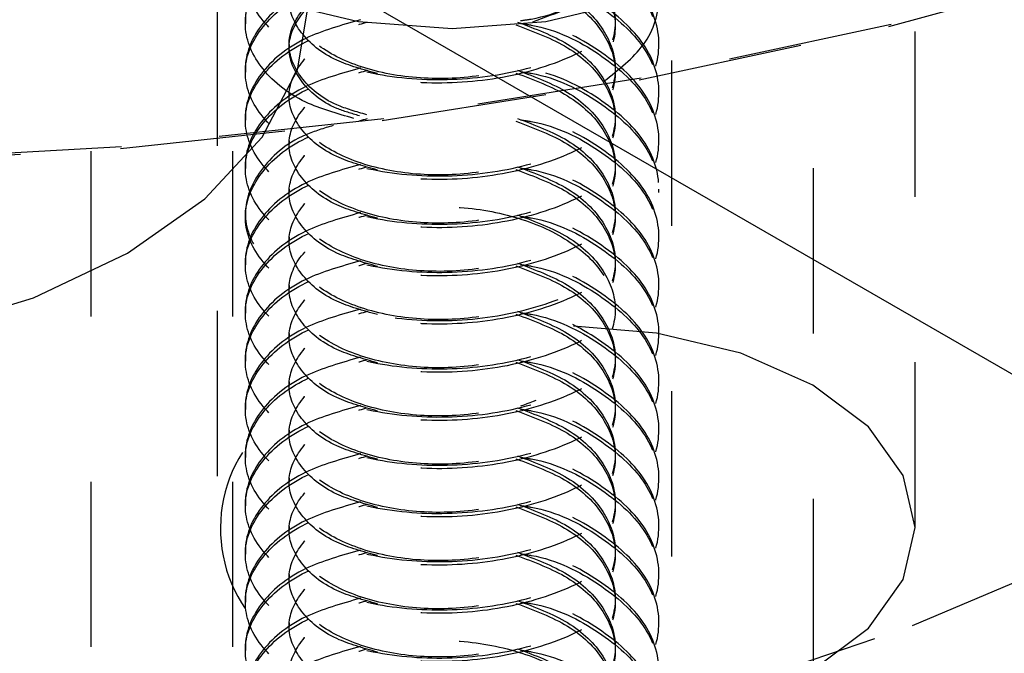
# Model space of a CAD drawing. Header units: inches. Extents: x 1907 to 2452, y -210 to -54.
# Tile 320 of 656: x 1992.687 to 1993.283, y -192.896 to -192.513. Entities that reach past the tile are written whole.
import ezdxf

# ---------------------------------------------------------------- set-up
doc = ezdxf.new("R2010")
doc.units = ezdxf.units.IN
doc.header["$LTSCALE"] = 0.5
doc.header["$MEASUREMENT"] = 0
doc.linetypes.add('HIDDEN', pattern=[0.225, 0.15, -0.075])
doc.layers.add('SID-M-H', color=4, linetype='HIDDEN')
doc.layers.add('SID-M-S', color=105, linetype='Continuous')

msp = doc.modelspace()

# ---------------------------------------------------------------- linework, layer by layer
at = {"layer": 'SID-M-H'}
for p, q in [((1992.80683, -191.48894), (1992.80683, -192.8199)), ((1993.22873, -192.8199), (1993.22873, -191.48894)), ((1992.73031, -192.39221), (1992.73031, -193.1026)), ((1992.816, -192.39221), (1992.816, -193.43738)), ((1993.08162, -193.43738), (1993.08162, -192.39221)), ((1993.16731, -193.1026), (1993.16731, -192.39221)), ((1993.21277, -192.51675), (1993.35836, -192.47707)), ((1993.36018, -192.47588), (1993.21429, -192.51564)), ((1992.89226, -192.51405), (1992.83956, -192.50145)), ((1992.85524, -192.54314), (1992.86245, -192.5009)), ((1993.05806, -192.50145), (1993.00536, -192.51405)), ((1992.82381, -192.51309), (1992.82381, -192.51521)), ((1992.94881, -192.51835), (1992.89226, -192.51405)), ((1993.00536, -192.51405), (1992.94881, -192.51835)), ((1993.06182, -192.54906), (1993.21277, -192.51675)), ((1993.21429, -192.51564), (1993.06302, -192.54802)), ((1992.85023, -192.52767), (1992.85023, -192.52979)), ((1993.07381, -192.52979), (1993.07381, -192.52767)), ((1992.82381, -192.54225), (1992.82381, -192.54437)), ((1992.8339, -192.58375), (1992.85524, -192.54314)), ((1992.90661, -192.57376), (1993.06182, -192.54906)), ((1993.06302, -192.54802), (1992.90748, -192.57277)), ((1992.85023, -192.55683), (1992.85023, -192.55896)), ((1993.07381, -192.55896), (1993.07381, -192.55683)), ((1992.7483, -192.59066), (1992.90661, -192.57376)), ((1992.90748, -192.57277), (1992.74884, -192.58971)), ((1992.82381, -192.57141), (1992.82381, -192.57354)), ((1992.79925, -192.62117), (1992.8339, -192.58375)), ((1992.85023, -192.58599), (1992.85023, -192.58812)), ((1993.07381, -192.58812), (1993.07381, -192.58599)), ((1992.58805, -192.59965), (1992.7483, -192.59066)), ((1992.74884, -192.58971), (1992.58827, -192.59871)), ((1992.82381, -192.60057), (1992.82381, -192.6027)), ((1992.85023, -192.61515), (1992.85023, -192.61728)), ((1993.07381, -192.61728), (1993.07381, -192.61515)), ((1992.75261, -192.65398), (1992.79925, -192.62117)), ((1992.82381, -192.62973), (1992.82381, -192.63186)), ((1992.85023, -192.64432), (1992.85023, -192.64644)), ((1993.07381, -192.64644), (1993.07381, -192.64432)), ((1992.69579, -192.6809), (1992.75261, -192.65398)), ((1992.82381, -192.6589), (1992.82381, -192.66102)), ((1992.85023, -192.67348), (1992.85023, -192.6756)), ((1993.07381, -192.6756), (1993.07381, -192.67348)), ((1992.63096, -192.70091), (1992.69579, -192.6809)), ((1992.82381, -192.68806), (1992.82381, -192.69019)), ((1993.07238, -192.70227), (1993.02221, -192.69815)), ((1992.85023, -192.70264), (1992.85023, -192.70477)), ((1993.12325, -192.71444), (1993.07238, -192.70227)), ((1993.07381, -192.70477), (1993.07381, -192.70264)), ((1993.16694, -192.73379), (1993.12325, -192.71444)), ((1992.82381, -192.71722), (1992.82381, -192.71935)), ((1992.85023, -192.7318), (1992.85023, -192.73393)), ((1993.07381, -192.73393), (1993.07381, -192.7318)), ((1993.20047, -192.75901), (1993.16694, -192.73379)), ((1992.82381, -192.74638), (1992.82381, -192.74851)), ((1992.85023, -192.76096), (1992.85023, -192.76309)), ((1993.07381, -192.76309), (1993.07381, -192.76096)), ((1993.22154, -192.78838), (1993.20047, -192.75901)), ((1992.82381, -192.77555), (1992.82381, -192.77767)), ((1992.85023, -192.79013), (1992.85023, -192.79225)), ((1993.07381, -192.79225), (1993.07381, -192.79013)), ((1993.22873, -192.8199), (1993.22154, -192.78838)), ((1992.82381, -192.80471), (1992.82381, -192.80683)), ((1992.85023, -192.81929), (1992.85023, -192.82142)), ((1993.07381, -192.82142), (1993.07381, -192.81929)), ((1993.22154, -192.85142), (1993.22873, -192.8199)), ((1992.82381, -192.83387), (1992.82381, -192.836)), ((1993.22704, -192.87928), (1993.33678, -192.83276)), ((1992.85023, -192.84845), (1992.85023, -192.85058)), ((1993.07381, -192.85058), (1993.07381, -192.84845)), ((1993.20047, -192.88079), (1993.22154, -192.85142)), ((1992.82381, -192.86303), (1992.82381, -192.86516)), ((1992.85023, -192.87761), (1992.85023, -192.87974)), ((1993.07381, -192.87974), (1993.07381, -192.87761)), ((1993.10972, -192.91915), (1993.22704, -192.87928)), ((1993.16694, -192.90601), (1993.20047, -192.88079)), ((1992.82381, -192.89219), (1992.82381, -192.89432))]:
    msp.add_line(p, q, dxfattribs=at)
msp.add_arc((1992.89497, -192.8205), 0.08623, 147.75017, 240.3161, dxfattribs=at)
for points, knots in [([(1992.99023, -192.5133), (1992.99238, -192.513), (1993.01059, -192.51044), (1993.03921, -192.49553), (1993.06739, -192.4705), (1993.07702, -192.44018), (1993.06739, -192.40986), (1993.0392, -192.38485), (1993.01081, -192.36998), (1992.99286, -192.36744), (1992.99094, -192.36717)], [0, 0, 0, 0, 0.021444, 0.181358, 0.341272, 0.501187, 0.661101, 0.821016, 0.98093, 1, 1, 1, 1]), ([(1992.99023, -192.36919), (1992.99238, -192.36949), (1993.01059, -192.37205), (1993.03921, -192.38696), (1993.06737, -192.41197), (1993.07707, -192.44239), (1993.06721, -192.47232), (1993.04001, -192.49864), (1993.01148, -192.50901), (1992.99733, -192.51415)], [0, 0, 0, 0, 0.021921, 0.185392, 0.348863, 0.512335, 0.675806, 0.839278, 1, 1, 1, 1]), ([(1992.89344, -192.42529), (1992.88179, -192.4286), (1992.85582, -192.43598), (1992.83049, -192.45759), (1992.82051, -192.48388), (1992.83033, -192.51045), (1992.85812, -192.53263), (1992.89973, -192.54686), (1992.94881, -192.55067), (1992.99789, -192.54321), (1993.0395, -192.52535), (1993.06731, -192.49949), (1993.07704, -192.46939), (1993.06738, -192.43901), (1993.0392, -192.41401), (1993.01081, -192.39915), (1992.99286, -192.39661), (1992.99094, -192.39633)], [0, 0, 0, 0, 0.058434, 0.130204, 0.201974, 0.273743, 0.345513, 0.417283, 0.489053, 0.560823, 0.632592, 0.704362, 0.776132, 0.847902, 0.919672, 0.991442, 1, 1, 1, 1]), ([(1992.99023, -192.39835), (1992.99238, -192.39865), (1993.01059, -192.40121), (1993.03921, -192.41612), (1993.06738, -192.44114), (1993.07705, -192.47152), (1993.06731, -192.50161), (1993.0395, -192.52747), (1992.99789, -192.54534), (1992.94881, -192.5528), (1992.89973, -192.54899), (1992.85812, -192.53476), (1992.83033, -192.51257), (1992.82052, -192.48601), (1992.83046, -192.4597), (1992.8564, -192.43774), (1992.8832, -192.43018), (1992.89566, -192.42666)], [0, 0, 0, 0, 0.009576, 0.08099, 0.152403, 0.223817, 0.295231, 0.366644, 0.438058, 0.509471, 0.580885, 0.652298, 0.723712, 0.795126, 0.866539, 0.937953, 1, 1, 1, 1]), ([(1992.99094, -192.39867), (1993.00069, -192.40236), (1993.02174, -192.41033), (1993.04215, -192.43073), (1993.04998, -192.45471), (1993.04228, -192.47901), (1993.02024, -192.49942), (1992.99305, -192.51266), (1992.9736, -192.51515), (1992.96696, -192.516)], [0, 0, 0, 0, 0.1351229, 0.2918338, 0.4485447, 0.6052557, 0.7619666, 0.9186775, 1, 1, 1, 1]), ([(1992.98737, -192.39921), (1992.99842, -192.40336), (1993.02082, -192.41175), (1993.04217, -192.43282), (1993.05001, -192.45689), (1993.04215, -192.48094), (1993.02141, -192.50157), (1992.99986, -192.5097), (1992.98964, -192.51356)], [0, 0, 0, 0, 0.165714, 0.335876, 0.506037, 0.676199, 0.846361, 1, 1, 1, 1]), ([(1992.98831, -192.42666), (1992.99902, -192.43069), (1993.02106, -192.43897), (1993.04217, -192.45987), (1993.04998, -192.48389), (1993.04225, -192.5081), (1993.02034, -192.52886), (1992.98752, -192.54334), (1992.94881, -192.54961), (1992.91011, -192.54698), (1992.87729, -192.53614), (1992.85538, -192.51904), (1992.8476, -192.49845), (1992.8556, -192.47819), (1992.8735, -192.46263), (1992.89114, -192.45765), (1992.89761, -192.45582)], [0, 0, 0, 0, 0.06985, 0.143796, 0.217743, 0.29169, 0.365636, 0.439583, 0.513529, 0.587476, 0.661422, 0.735369, 0.809316, 0.883262, 0.957209, 1, 1, 1, 1]), ([(1992.98737, -192.42837), (1992.99842, -192.43252), (1993.02082, -192.44092), (1993.04217, -192.46198), (1993.05001, -192.48606), (1993.04214, -192.5101), (1993.02175, -192.53048), (1993.00069, -192.53845), (1992.99094, -192.54215)], [0, 0, 0, 0, 0.1668688, 0.3382159, 0.509563, 0.6809101, 0.8522572, 1, 1, 1, 1]), ([(1992.99023, -192.42751), (1992.99238, -192.42782), (1993.01059, -192.43037), (1993.03919, -192.44528), (1993.06746, -192.47034), (1993.07675, -192.50054), (1993.06905, -192.52897), (1993.05112, -192.54335), (1993.0433, -192.54962)], [0, 0, 0, 0, 0.027316, 0.23102, 0.434724, 0.638428, 0.842132, 1, 1, 1, 1]), ([(1993.04061, -192.55), (1993.04949, -192.54294), (1993.06855, -192.5278), (1993.07681, -192.49844), (1993.06745, -192.4682), (1993.03919, -192.44317), (1993.01081, -192.42831), (1992.99286, -192.42577), (1992.99094, -192.4255)], [0, 0, 0, 0, 0.175085, 0.375344, 0.575602, 0.775861, 0.976119, 1, 1, 1, 1]), ([(1992.89344, -192.48362), (1992.88179, -192.48693), (1992.85582, -192.4943), (1992.83049, -192.51591), (1992.82051, -192.5422), (1992.83033, -192.56877), (1992.85812, -192.59095), (1992.89973, -192.60518), (1992.94881, -192.609), (1992.99789, -192.60154), (1993.0395, -192.58367), (1993.06731, -192.55781), (1993.07704, -192.52772), (1993.06738, -192.49733), (1993.0392, -192.47234), (1993.01081, -192.45747), (1992.99286, -192.45493), (1992.99094, -192.45466)], [0, 0, 0, 0, 0.058434, 0.130204, 0.201974, 0.273743, 0.345513, 0.417283, 0.489053, 0.560823, 0.632592, 0.704362, 0.776132, 0.847902, 0.919672, 0.991442, 1, 1, 1, 1]), ([(1992.89344, -192.45445), (1992.88179, -192.45777), (1992.85582, -192.46514), (1992.8305, -192.48674), (1992.82048, -192.51308), (1992.83046, -192.53946), (1992.85665, -192.56155), (1992.88381, -192.56919), (1992.89662, -192.5728)], [0, 0, 0, 0, 0.142672, 0.317905, 0.493138, 0.668371, 0.843604, 1, 1, 1, 1]), ([(1992.99023, -192.45668), (1992.99238, -192.45698), (1993.01059, -192.45953), (1993.03921, -192.47445), (1993.06738, -192.49946), (1993.07705, -192.52984), (1993.06731, -192.55994), (1993.0395, -192.5858), (1992.99789, -192.60366), (1992.94881, -192.61112), (1992.89973, -192.60731), (1992.85812, -192.59308), (1992.83033, -192.5709), (1992.82052, -192.54433), (1992.83046, -192.51802), (1992.8564, -192.49607), (1992.8832, -192.4885), (1992.89566, -192.48499)], [0, 0, 0, 0, 0.009576, 0.08099, 0.152403, 0.223817, 0.295231, 0.366644, 0.438058, 0.509471, 0.580885, 0.652298, 0.723712, 0.795126, 0.866539, 0.937953, 1, 1, 1, 1]), ([(1992.88942, -192.57247), (1992.87922, -192.56954), (1992.85477, -192.5625), (1992.83055, -192.54152), (1992.82046, -192.51523), (1992.83048, -192.48885), (1992.8564, -192.46691), (1992.8832, -192.45934), (1992.89566, -192.45582)], [0, 0, 0, 0, 0.128044, 0.307133, 0.486222, 0.665311, 0.8444, 1, 1, 1, 1]), ([(1992.90378, -192.54534), (1992.89508, -192.54295), (1992.87512, -192.53748), (1992.85553, -192.52102), (1992.84756, -192.50061), (1992.85562, -192.48032), (1992.87323, -192.46491), (1992.8905, -192.46001), (1992.89662, -192.45828)], [0, 0, 0, 0, 0.14505, 0.333051, 0.521052, 0.709054, 0.897055, 1, 1, 1, 1]), ([(1992.98737, -192.45754), (1992.99841, -192.46168), (1993.02079, -192.47007), (1993.04227, -192.49118), (1993.04965, -192.51505), (1993.04427, -192.5367), (1993.03158, -192.54727), (1993.02674, -192.55129)], [0, 0, 0, 0, 0.212212, 0.430119, 0.648026, 0.865933, 1, 1, 1, 1]), ([(1992.98831, -192.45582), (1992.99901, -192.45985), (1993.02104, -192.46813), (1993.04224, -192.48906), (1993.04973, -192.51295), (1993.04375, -192.53557), (1993.02989, -192.54694), (1993.02397, -192.5518)], [0, 0, 0, 0, 0.201429, 0.414672, 0.627915, 0.841158, 1, 1, 1, 1]), ([(1992.89344, -192.51278), (1992.88179, -192.51609), (1992.85582, -192.52347), (1992.83049, -192.54508), (1992.82051, -192.57136), (1992.83033, -192.59793), (1992.85812, -192.62012), (1992.89973, -192.63435), (1992.94881, -192.63816), (1992.99789, -192.6307), (1993.0395, -192.61283), (1993.06731, -192.58697), (1993.07704, -192.55688), (1993.06738, -192.52649), (1993.0392, -192.5015), (1993.01081, -192.48663), (1992.99286, -192.48409), (1992.99094, -192.48382)], [0, 0, 0, 0, 0.058434, 0.130204, 0.201974, 0.273743, 0.345513, 0.417283, 0.489053, 0.560823, 0.632592, 0.704362, 0.776132, 0.847902, 0.919672, 0.991442, 1, 1, 1, 1]), ([(1992.99023, -192.48584), (1992.99238, -192.48614), (1993.01059, -192.48869), (1993.03921, -192.50361), (1993.06738, -192.52862), (1993.07705, -192.559), (1993.06731, -192.5891), (1993.0395, -192.61496), (1992.99789, -192.63283), (1992.94881, -192.64029), (1992.89973, -192.63647), (1992.85812, -192.62224), (1992.83033, -192.60006), (1992.82052, -192.57349), (1992.83046, -192.54719), (1992.8564, -192.52523), (1992.8832, -192.51767), (1992.89566, -192.51415)], [0, 0, 0, 0, 0.009576, 0.08099, 0.152403, 0.223817, 0.295231, 0.366644, 0.438058, 0.509471, 0.580885, 0.652298, 0.723712, 0.795126, 0.866539, 0.937953, 1, 1, 1, 1]), ([(1992.98831, -192.48499), (1992.99902, -192.48901), (1993.02106, -192.4973), (1993.04217, -192.51819), (1993.04998, -192.54222), (1993.04225, -192.56642), (1993.02034, -192.58718), (1992.98752, -192.60166), (1992.94881, -192.60793), (1992.91011, -192.60531), (1992.87729, -192.59447), (1992.85538, -192.57737), (1992.8476, -192.55677), (1992.8556, -192.53652), (1992.8735, -192.52095), (1992.89114, -192.51597), (1992.89761, -192.51415)], [0, 0, 0, 0, 0.06985, 0.143796, 0.217743, 0.29169, 0.365636, 0.439583, 0.513529, 0.587476, 0.661422, 0.735369, 0.809316, 0.883262, 0.957209, 1, 1, 1, 1]), ([(1992.89271, -192.57086), (1992.88799, -192.56949), (1992.87219, -192.56491), (1992.8557, -192.55007), (1992.84751, -192.52981), (1992.85564, -192.50947), (1992.87323, -192.49407), (1992.8905, -192.48917), (1992.89662, -192.48744)], [0, 0, 0, 0, 0.085543, 0.28663, 0.487716, 0.688803, 0.889889, 1, 1, 1, 1]), ([(1992.89724, -192.57022), (1992.8909, -192.56843), (1992.87339, -192.56349), (1992.85562, -192.54799), (1992.84754, -192.52767), (1992.85561, -192.50734), (1992.87349, -192.49179), (1992.89114, -192.48681), (1992.89761, -192.48499)], [0, 0, 0, 0, 0.110178, 0.304519, 0.498859, 0.693199, 0.887539, 1, 1, 1, 1]), ([(1992.98737, -192.4867), (1992.99842, -192.49084), (1993.02082, -192.49924), (1993.04217, -192.5203), (1993.05001, -192.54438), (1993.04214, -192.56842), (1993.02175, -192.58881), (1993.00069, -192.59678), (1992.99094, -192.60047)], [0, 0, 0, 0, 0.166869, 0.338216, 0.509563, 0.68091, 0.852257, 1, 1, 1, 1]), ([(1992.89344, -192.54194), (1992.88179, -192.54525), (1992.85582, -192.55263), (1992.83049, -192.57424), (1992.82051, -192.60052), (1992.83033, -192.6271), (1992.85812, -192.64928), (1992.89973, -192.66351), (1992.94881, -192.66732), (1992.99789, -192.65986), (1993.0395, -192.64199), (1993.06731, -192.61613), (1993.07704, -192.58604), (1993.06738, -192.55566), (1993.0392, -192.53066), (1993.01081, -192.51579), (1992.99286, -192.51325), (1992.99094, -192.51298)], [0, 0, 0, 0, 0.058434, 0.130204, 0.201974, 0.273743, 0.345513, 0.417283, 0.489053, 0.560823, 0.632592, 0.704362, 0.776132, 0.847902, 0.919672, 0.991442, 1, 1, 1, 1]), ([(1992.98831, -192.51415), (1992.99902, -192.51817), (1993.02106, -192.52646), (1993.04217, -192.54735), (1993.04998, -192.57138), (1993.04225, -192.59559), (1993.02034, -192.61634), (1992.98752, -192.63083), (1992.94881, -192.63709), (1992.91011, -192.63447), (1992.87729, -192.62363), (1992.85538, -192.60653), (1992.8476, -192.58594), (1992.8556, -192.56568), (1992.8735, -192.55011), (1992.89114, -192.54514), (1992.89761, -192.54331)], [0, 0, 0, 0, 0.0698499, 0.1437965, 0.217743, 0.2916896, 0.3656361, 0.4395827, 0.5135293, 0.5874758, 0.6614224, 0.735369, 0.8093155, 0.8832621, 0.9572087, 1, 1, 1, 1]), ([(1992.99023, -192.515), (1992.99238, -192.5153), (1993.01059, -192.51786), (1993.03921, -192.53277), (1993.06738, -192.55779), (1993.07705, -192.58816), (1993.06731, -192.61826), (1993.0395, -192.64412), (1992.99789, -192.66199), (1992.94881, -192.66945), (1992.89973, -192.66564), (1992.85812, -192.6514), (1992.83033, -192.62922), (1992.82052, -192.60266), (1992.83046, -192.57635), (1992.8564, -192.55439), (1992.8832, -192.54683), (1992.89566, -192.54331)], [0, 0, 0, 0, 0.009576, 0.08099, 0.152403, 0.223817, 0.295231, 0.366644, 0.438058, 0.509471, 0.580885, 0.652298, 0.723712, 0.795126, 0.866539, 0.937953, 1, 1, 1, 1]), ([(1992.90378, -192.60366), (1992.89508, -192.60128), (1992.87512, -192.5958), (1992.85553, -192.57934), (1992.84756, -192.55894), (1992.85562, -192.53864), (1992.87323, -192.52323), (1992.8905, -192.51834), (1992.89662, -192.5166)], [0, 0, 0, 0, 0.14505, 0.333051, 0.521052, 0.709054, 0.897055, 1, 1, 1, 1]), ([(1992.98737, -192.51586), (1992.99842, -192.52), (1993.02082, -192.5284), (1993.04217, -192.54946), (1993.05001, -192.57354), (1993.04214, -192.59758), (1993.02175, -192.61797), (1993.00069, -192.62594), (1992.99094, -192.62963)], [0, 0, 0, 0, 0.166869, 0.338216, 0.509563, 0.68091, 0.852257, 1, 1, 1, 1]), ([(1992.87695, -192.57672), (1992.87123, -192.57845), (1992.85146, -192.58444), (1992.83074, -192.60357), (1992.82045, -192.62964), (1992.83035, -192.65627), (1992.85811, -192.67844), (1992.89973, -192.69267), (1992.94881, -192.69648), (1992.99789, -192.68902), (1993.0395, -192.67116), (1993.06731, -192.6453), (1993.07704, -192.6152), (1993.06738, -192.58482), (1993.0392, -192.55983), (1993.01081, -192.54496), (1992.99286, -192.54242), (1992.99094, -192.54215)], [0, 0, 0, 0, 0.030136, 0.104063, 0.17799, 0.251916, 0.325843, 0.39977, 0.473697, 0.547624, 0.62155, 0.695477, 0.769404, 0.843331, 0.917257, 0.991184, 1, 1, 1, 1]), ([(1992.99023, -192.54416), (1992.99238, -192.54447), (1993.01059, -192.54702), (1993.03921, -192.56194), (1993.06738, -192.58695), (1993.07705, -192.61733), (1993.06731, -192.64742), (1993.0395, -192.67328), (1992.99789, -192.69115), (1992.94881, -192.69861), (1992.89973, -192.6948), (1992.85812, -192.68056), (1992.83034, -192.65839), (1992.82048, -192.63179), (1992.8306, -192.6056), (1992.85361, -192.58528), (1992.87642, -192.57861), (1992.88503, -192.5761)], [0, 0, 0, 0, 0.009759, 0.082535, 0.155311, 0.228087, 0.300863, 0.373639, 0.446415, 0.51919, 0.591966, 0.664742, 0.737518, 0.810294, 0.88307, 0.955846, 1, 1, 1, 1]), ([(1992.98831, -192.54331), (1992.99902, -192.54734), (1993.02106, -192.55562), (1993.04217, -192.57651), (1993.04998, -192.60054), (1993.04225, -192.62475), (1993.02034, -192.6455), (1992.98752, -192.65999), (1992.94881, -192.66625), (1992.91011, -192.66363), (1992.87729, -192.65279), (1992.85538, -192.63569), (1992.8476, -192.6151), (1992.8556, -192.59484), (1992.8735, -192.57927), (1992.89114, -192.5743), (1992.89761, -192.57247)], [0, 0, 0, 0, 0.06985, 0.143796, 0.217743, 0.29169, 0.365636, 0.439583, 0.513529, 0.587476, 0.661422, 0.735369, 0.809316, 0.883262, 0.957209, 1, 1, 1, 1]), ([(1992.90378, -192.63283), (1992.89508, -192.63044), (1992.87512, -192.62496), (1992.85553, -192.60851), (1992.84756, -192.5881), (1992.85562, -192.5678), (1992.87323, -192.55239), (1992.8905, -192.5475), (1992.89662, -192.54576)], [0, 0, 0, 0, 0.14505, 0.333051, 0.521052, 0.709054, 0.897055, 1, 1, 1, 1]), ([(1992.98737, -192.54502), (1992.99842, -192.54917), (1993.02082, -192.55757), (1993.04217, -192.57863), (1993.05001, -192.60271), (1993.04214, -192.62675), (1993.02175, -192.64713), (1993.00069, -192.6551), (1992.99094, -192.65879)], [0, 0, 0, 0, 0.166869, 0.338216, 0.509563, 0.68091, 0.852257, 1, 1, 1, 1]), ([(1992.89344, -192.60026), (1992.88179, -192.60358), (1992.85582, -192.61095), (1992.83049, -192.63256), (1992.82051, -192.65885), (1992.83033, -192.68542), (1992.85812, -192.7076), (1992.89973, -192.72183), (1992.94881, -192.72565), (1992.99789, -192.71819), (1993.0395, -192.70032), (1993.06731, -192.67446), (1993.07704, -192.64436), (1993.06738, -192.61398), (1993.0392, -192.58899), (1993.01081, -192.57412), (1992.99286, -192.57158), (1992.99094, -192.57131)], [0, 0, 0, 0, 0.058434, 0.130204, 0.201974, 0.273743, 0.345513, 0.417283, 0.489053, 0.560823, 0.632592, 0.704362, 0.776132, 0.847902, 0.919672, 0.991442, 1, 1, 1, 1]), ([(1992.99023, -192.57333), (1992.99238, -192.57363), (1993.01059, -192.57618), (1993.03921, -192.5911), (1993.06738, -192.61611), (1993.07705, -192.64649), (1993.06731, -192.67659), (1993.0395, -192.70244), (1992.99789, -192.72031), (1992.94881, -192.72777), (1992.89973, -192.72396), (1992.85812, -192.70973), (1992.83033, -192.68755), (1992.82052, -192.66098), (1992.83046, -192.63467), (1992.8564, -192.61272), (1992.8832, -192.60515), (1992.89566, -192.60164)], [0, 0, 0, 0, 0.0095761, 0.0809897, 0.1524033, 0.2238169, 0.2952305, 0.3666441, 0.4380577, 0.5094713, 0.5808849, 0.6522985, 0.7237121, 0.7951257, 0.8665392, 0.9379528, 1, 1, 1, 1]), ([(1992.98831, -192.57247), (1992.99902, -192.5765), (1993.02106, -192.58478), (1993.04217, -192.60568), (1993.04998, -192.62971), (1993.04225, -192.65391), (1993.02034, -192.67467), (1992.98752, -192.68915), (1992.94881, -192.69542), (1992.91011, -192.6928), (1992.87729, -192.68196), (1992.85538, -192.66485), (1992.8476, -192.64426), (1992.8556, -192.624), (1992.8735, -192.60844), (1992.89114, -192.60346), (1992.89761, -192.60164)], [0, 0, 0, 0, 0.0698499, 0.1437965, 0.217743, 0.2916896, 0.3656361, 0.4395827, 0.5135293, 0.5874758, 0.6614224, 0.735369, 0.8093155, 0.8832621, 0.9572087, 1, 1, 1, 1]), ([(1992.90378, -192.66199), (1992.89508, -192.6596), (1992.87512, -192.65413), (1992.85553, -192.63767), (1992.84756, -192.61726), (1992.85562, -192.59697), (1992.87323, -192.58156), (1992.8905, -192.57666), (1992.89662, -192.57493)], [0, 0, 0, 0, 0.14505, 0.333051, 0.521052, 0.709054, 0.897055, 1, 1, 1, 1]), ([(1992.98737, -192.57419), (1992.99842, -192.57833), (1993.02082, -192.58673), (1993.04217, -192.60779), (1993.05001, -192.63187), (1993.04215, -192.65591), (1993.02156, -192.67643), (1993.00024, -192.68449), (1992.99023, -192.68827)], [0, 0, 0, 0, 0.1662364, 0.3369341, 0.5076317, 0.6783294, 0.8490271, 1, 1, 1, 1]), ([(1992.89344, -192.62943), (1992.88179, -192.63274), (1992.85582, -192.64011), (1992.83049, -192.66173), (1992.82051, -192.68801), (1992.83033, -192.71458), (1992.85812, -192.73676), (1992.89973, -192.751), (1992.94881, -192.75481), (1992.99789, -192.74735), (1993.0395, -192.72948), (1993.06731, -192.70362), (1993.07704, -192.67353), (1993.06738, -192.64314), (1993.0392, -192.61815), (1993.01081, -192.60328), (1992.99286, -192.60074), (1992.99094, -192.60047)], [0, 0, 0, 0, 0.058434, 0.1302038, 0.2019736, 0.2737435, 0.3455133, 0.4172831, 0.4890529, 0.5608227, 0.6325925, 0.7043623, 0.7761321, 0.8479019, 0.9196717, 0.9914415, 1, 1, 1, 1]), ([(1992.99023, -192.60249), (1992.99238, -192.60279), (1993.01059, -192.60534), (1993.03921, -192.62026), (1993.06738, -192.64527), (1993.07705, -192.67565), (1993.06731, -192.70575), (1993.0395, -192.73161), (1992.99789, -192.74948), (1992.94881, -192.75693), (1992.89973, -192.75312), (1992.85812, -192.73889), (1992.83033, -192.71671), (1992.82052, -192.69014), (1992.83046, -192.66384), (1992.8564, -192.64188), (1992.8832, -192.63432), (1992.89566, -192.6308)], [0, 0, 0, 0, 0.009576, 0.08099, 0.152403, 0.223817, 0.295231, 0.366644, 0.438058, 0.509471, 0.580885, 0.652298, 0.723712, 0.795126, 0.866539, 0.937953, 1, 1, 1, 1]), ([(1992.98831, -192.60164), (1992.99902, -192.60566), (1993.02106, -192.61395), (1993.04217, -192.63484), (1993.04998, -192.65887), (1993.04225, -192.68307), (1993.02034, -192.70383), (1992.98752, -192.71831), (1992.94881, -192.72458), (1992.91011, -192.72196), (1992.87729, -192.71112), (1992.85538, -192.69402), (1992.8476, -192.67342), (1992.8556, -192.65316), (1992.8735, -192.6376), (1992.89114, -192.63262), (1992.89761, -192.6308)], [0, 0, 0, 0, 0.06985, 0.143796, 0.217743, 0.29169, 0.365636, 0.439583, 0.513529, 0.587476, 0.661422, 0.735369, 0.809316, 0.883262, 0.957209, 1, 1, 1, 1]), ([(1992.98737, -192.60335), (1992.99842, -192.60749), (1993.02082, -192.61589), (1993.04217, -192.63695), (1993.05001, -192.66103), (1993.04215, -192.68508), (1993.02156, -192.70559), (1993.00024, -192.71365), (1992.99023, -192.71743)], [0, 0, 0, 0, 0.166236, 0.336934, 0.507632, 0.678329, 0.849027, 1, 1, 1, 1]), ([(1992.90378, -192.69115), (1992.89508, -192.68876), (1992.87512, -192.68329), (1992.85553, -192.66683), (1992.84756, -192.64642), (1992.85562, -192.62613), (1992.87323, -192.61072), (1992.8905, -192.60582), (1992.89662, -192.60409)], [0, 0, 0, 0, 0.14505, 0.333051, 0.521052, 0.709054, 0.897055, 1, 1, 1, 1]), ([(1992.90378, -192.72031), (1992.89508, -192.71793), (1992.87512, -192.71245), (1992.85551, -192.69598), (1992.84762, -192.67564), (1992.85537, -192.65507), (1992.87729, -192.63796), (1992.9101, -192.62713), (1992.94881, -192.6245), (1992.98752, -192.63077), (1993.02034, -192.64525), (1993.04225, -192.66601), (1993.04999, -192.69022), (1993.04215, -192.71423), (1993.02156, -192.73476), (1993.00024, -192.74281), (1992.99023, -192.74659)], [0, 0, 0, 0, 0.0564982, 0.1297261, 0.2029541, 0.2761821, 0.34941, 0.422638, 0.495866, 0.5690939, 0.6423219, 0.7155499, 0.7887778, 0.8620058, 0.9352338, 1, 1, 1, 1]), ([(1992.89344, -192.65859), (1992.88179, -192.6619), (1992.85582, -192.66928), (1992.83049, -192.69089), (1992.82051, -192.71717), (1992.83033, -192.74375), (1992.85812, -192.76593), (1992.89973, -192.78016), (1992.94881, -192.78397), (1992.99789, -192.77651), (1993.0395, -192.75864), (1993.06731, -192.73278), (1993.07704, -192.70269), (1993.06738, -192.6723), (1993.0392, -192.64731), (1993.01081, -192.63244), (1992.99286, -192.6299), (1992.99094, -192.62963)], [0, 0, 0, 0, 0.058434, 0.130204, 0.201974, 0.273743, 0.345513, 0.417283, 0.489053, 0.560823, 0.632592, 0.704362, 0.776132, 0.847902, 0.919672, 0.991442, 1, 1, 1, 1]), ([(1992.99023, -192.63165), (1992.99238, -192.63195), (1993.01059, -192.63451), (1993.03921, -192.64942), (1993.06738, -192.67443), (1993.07705, -192.70481), (1993.06731, -192.73491), (1993.0395, -192.76077), (1992.99789, -192.77864), (1992.94881, -192.7861), (1992.89973, -192.78228), (1992.85812, -192.76805), (1992.83033, -192.74587), (1992.82052, -192.7193), (1992.83046, -192.693), (1992.8564, -192.67104), (1992.8832, -192.66348), (1992.89566, -192.65996)], [0, 0, 0, 0, 0.009576, 0.08099, 0.152403, 0.223817, 0.295231, 0.366644, 0.438058, 0.509471, 0.580885, 0.652298, 0.723712, 0.795126, 0.866539, 0.937953, 1, 1, 1, 1]), ([(1992.98831, -192.6308), (1992.99902, -192.63482), (1993.02106, -192.64311), (1993.04217, -192.664), (1993.04998, -192.68803), (1993.04225, -192.71224), (1993.02034, -192.73299), (1992.98752, -192.74747), (1992.94881, -192.75374), (1992.91011, -192.75112), (1992.87729, -192.74028), (1992.85538, -192.72318), (1992.8476, -192.70258), (1992.8556, -192.68233), (1992.8735, -192.66676), (1992.89114, -192.66178), (1992.89761, -192.65996)], [0, 0, 0, 0, 0.06985, 0.143796, 0.217743, 0.29169, 0.365636, 0.439583, 0.513529, 0.587476, 0.661422, 0.735369, 0.809316, 0.883262, 0.957209, 1, 1, 1, 1]), ([(1992.89344, -192.68775), (1992.88179, -192.69106), (1992.85582, -192.69844), (1992.83049, -192.72005), (1992.82051, -192.74634), (1992.83033, -192.77291), (1992.85812, -192.79509), (1992.89973, -192.80932), (1992.94881, -192.81313), (1992.99789, -192.80567), (1993.0395, -192.78781), (1993.06731, -192.76195), (1993.07704, -192.73185), (1993.06738, -192.70147), (1993.0392, -192.67647), (1993.01081, -192.66161), (1992.99286, -192.65906), (1992.99094, -192.65879)], [0, 0, 0, 0, 0.058434, 0.130204, 0.201974, 0.273743, 0.345513, 0.417283, 0.489053, 0.560823, 0.632592, 0.704362, 0.776132, 0.847902, 0.919672, 0.991442, 1, 1, 1, 1]), ([(1992.99023, -192.66081), (1992.99238, -192.66111), (1993.01059, -192.66367), (1993.03921, -192.67858), (1993.06738, -192.7036), (1993.07705, -192.73398), (1993.06731, -192.76407), (1993.0395, -192.78993), (1992.99789, -192.8078), (1992.94881, -192.81526), (1992.89973, -192.81145), (1992.85812, -192.79722), (1992.83033, -192.77503), (1992.82052, -192.74847), (1992.83046, -192.72216), (1992.8564, -192.7002), (1992.8832, -192.69264), (1992.89566, -192.68912)], [0, 0, 0, 0, 0.009576, 0.08099, 0.152403, 0.223817, 0.295231, 0.366644, 0.438058, 0.509471, 0.580885, 0.652298, 0.723712, 0.795126, 0.866539, 0.937953, 1, 1, 1, 1]), ([(1992.98831, -192.65996), (1992.99902, -192.66398), (1993.02106, -192.67227), (1993.04217, -192.69316), (1993.04998, -192.71719), (1993.04225, -192.7414), (1993.02034, -192.76215), (1992.98752, -192.77664), (1992.94881, -192.7829), (1992.91011, -192.78028), (1992.87729, -192.76944), (1992.85538, -192.75234), (1992.8476, -192.73175), (1992.8556, -192.71149), (1992.8735, -192.69592), (1992.89114, -192.69095), (1992.89761, -192.68912)], [0, 0, 0, 0, 0.06985, 0.143796, 0.217743, 0.29169, 0.365636, 0.439583, 0.513529, 0.587476, 0.661422, 0.735369, 0.809316, 0.883262, 0.957209, 1, 1, 1, 1]), ([(1992.90378, -192.74947), (1992.89508, -192.74709), (1992.87512, -192.74161), (1992.85553, -192.72515), (1992.84756, -192.70475), (1992.85562, -192.68445), (1992.87323, -192.66904), (1992.8905, -192.66415), (1992.89662, -192.66241)], [0, 0, 0, 0, 0.14505, 0.333051, 0.521052, 0.709054, 0.897055, 1, 1, 1, 1]), ([(1992.98737, -192.66167), (1992.99842, -192.66582), (1993.02082, -192.67421), (1993.04217, -192.69527), (1993.05001, -192.71935), (1993.04215, -192.7434), (1993.02156, -192.76392), (1993.00024, -192.77198), (1992.99023, -192.77576)], [0, 0, 0, 0, 0.166236, 0.336934, 0.507632, 0.678329, 0.849027, 1, 1, 1, 1]), ([(1992.89344, -192.71691), (1992.88179, -192.72022), (1992.85582, -192.7276), (1992.83049, -192.74921), (1992.82051, -192.7755), (1992.83033, -192.80207), (1992.85812, -192.82425), (1992.89973, -192.83848), (1992.94881, -192.84229), (1992.99789, -192.83484), (1993.0395, -192.81697), (1993.06731, -192.79111), (1993.07704, -192.76101), (1993.06738, -192.73063), (1993.0392, -192.70564), (1993.01081, -192.69077), (1992.99286, -192.68823), (1992.99094, -192.68796)], [0, 0, 0, 0, 0.058434, 0.130204, 0.201974, 0.273743, 0.345513, 0.417283, 0.489053, 0.560823, 0.632592, 0.704362, 0.776132, 0.847902, 0.919672, 0.991442, 1, 1, 1, 1]), ([(1992.99023, -192.68997), (1992.99238, -192.69028), (1993.01059, -192.69283), (1993.03921, -192.70775), (1993.06738, -192.73276), (1993.07705, -192.76314), (1993.06731, -192.79323), (1993.0395, -192.81909), (1992.99789, -192.83696), (1992.94881, -192.84442), (1992.89973, -192.84061), (1992.85812, -192.82638), (1992.83033, -192.80419), (1992.82052, -192.77763), (1992.83046, -192.75132), (1992.8564, -192.72937), (1992.8832, -192.7218), (1992.89566, -192.71828)], [0, 0, 0, 0, 0.009576, 0.08099, 0.152403, 0.223817, 0.295231, 0.366644, 0.438058, 0.509471, 0.580885, 0.652298, 0.723712, 0.795126, 0.866539, 0.937953, 1, 1, 1, 1]), ([(1992.98831, -192.68912), (1992.99902, -192.69315), (1993.02106, -192.70143), (1993.04217, -192.72233), (1993.04998, -192.74635), (1993.04225, -192.77056), (1993.02034, -192.79132), (1992.98752, -192.8058), (1992.94881, -192.81206), (1992.91011, -192.80944), (1992.87729, -192.7986), (1992.85538, -192.7815), (1992.8476, -192.76091), (1992.8556, -192.74065), (1992.8735, -192.72508), (1992.89114, -192.72011), (1992.89761, -192.71828)], [0, 0, 0, 0, 0.0698499, 0.1437965, 0.217743, 0.2916896, 0.3656361, 0.4395827, 0.5135293, 0.5874758, 0.6614224, 0.735369, 0.8093155, 0.8832621, 0.9572087, 1, 1, 1, 1]), ([(1992.90378, -192.77864), (1992.89508, -192.77625), (1992.87512, -192.77078), (1992.85553, -192.75432), (1992.84756, -192.73391), (1992.85562, -192.71361), (1992.87323, -192.69821), (1992.8905, -192.69331), (1992.89662, -192.69158)], [0, 0, 0, 0, 0.14505, 0.333051, 0.521052, 0.709054, 0.897055, 1, 1, 1, 1]), ([(1992.98737, -192.69083), (1992.99842, -192.69498), (1993.02082, -192.70338), (1993.04217, -192.72444), (1993.05001, -192.74852), (1993.04214, -192.77256), (1993.02175, -192.79294), (1993.00069, -192.80091), (1992.99094, -192.8046)], [0, 0, 0, 0, 0.166869, 0.338216, 0.509563, 0.68091, 0.852257, 1, 1, 1, 1]), ([(1992.89344, -192.74608), (1992.88179, -192.74939), (1992.85582, -192.75676), (1992.83049, -192.77837), (1992.82051, -192.80466), (1992.83033, -192.83123), (1992.85812, -192.85341), (1992.89973, -192.86764), (1992.94881, -192.87146), (1992.99789, -192.864), (1993.0395, -192.84613), (1993.06731, -192.82027), (1993.07704, -192.79017), (1993.06738, -192.75979), (1993.0392, -192.7348), (1993.01081, -192.71993), (1992.99286, -192.71739), (1992.99094, -192.71712)], [0, 0, 0, 0, 0.058434, 0.130204, 0.201974, 0.273743, 0.345513, 0.417283, 0.489053, 0.560823, 0.632592, 0.704362, 0.776132, 0.847902, 0.919672, 0.991442, 1, 1, 1, 1]), ([(1992.99023, -192.71914), (1992.99238, -192.71944), (1993.01059, -192.72199), (1993.03921, -192.73691), (1993.06738, -192.76192), (1993.07705, -192.7923), (1993.06731, -192.8224), (1993.0395, -192.84826), (1992.99789, -192.86612), (1992.94881, -192.87358), (1992.89973, -192.86977), (1992.85812, -192.85554), (1992.83033, -192.83336), (1992.82052, -192.80679), (1992.83046, -192.78048), (1992.8564, -192.75853), (1992.8832, -192.75096), (1992.89566, -192.74745)], [0, 0, 0, 0, 0.009576, 0.08099, 0.152403, 0.223817, 0.295231, 0.366644, 0.438058, 0.509471, 0.580885, 0.652298, 0.723712, 0.795126, 0.866539, 0.937953, 1, 1, 1, 1]), ([(1992.98831, -192.71828), (1992.99902, -192.72231), (1993.02106, -192.73059), (1993.04217, -192.75149), (1993.04998, -192.77552), (1993.04225, -192.79972), (1993.02034, -192.82048), (1992.98752, -192.83496), (1992.94881, -192.84123), (1992.91011, -192.83861), (1992.87729, -192.82777), (1992.85538, -192.81066), (1992.8476, -192.79007), (1992.8556, -192.76981), (1992.8735, -192.75425), (1992.89114, -192.74927), (1992.89761, -192.74745)], [0, 0, 0, 0, 0.06985, 0.143796, 0.217743, 0.29169, 0.365636, 0.439583, 0.513529, 0.587476, 0.661422, 0.735369, 0.809316, 0.883262, 0.957209, 1, 1, 1, 1]), ([(1992.90378, -192.8078), (1992.89508, -192.80541), (1992.87512, -192.79994), (1992.85553, -192.78348), (1992.84756, -192.76307), (1992.85562, -192.74278), (1992.87323, -192.72737), (1992.8905, -192.72247), (1992.89662, -192.72074)], [0, 0, 0, 0, 0.14505, 0.333051, 0.521052, 0.709054, 0.897055, 1, 1, 1, 1]), ([(1992.98737, -192.72), (1992.99842, -192.72414), (1993.02082, -192.73254), (1993.04217, -192.7536), (1993.05001, -192.77768), (1993.04215, -192.80172), (1993.02156, -192.82224), (1993.00024, -192.8303), (1992.99023, -192.83408)], [0, 0, 0, 0, 0.1662364, 0.3369341, 0.5076317, 0.6783294, 0.8490271, 1, 1, 1, 1]), ([(1992.89344, -192.77524), (1992.88179, -192.77855), (1992.85582, -192.78592), (1992.83049, -192.80754), (1992.82051, -192.83382), (1992.83033, -192.86039), (1992.85812, -192.88258), (1992.89973, -192.89681), (1992.94881, -192.90062), (1992.99789, -192.89316), (1993.0395, -192.87529), (1993.06731, -192.84943), (1993.07704, -192.81934), (1993.06738, -192.78895), (1993.0392, -192.76396), (1993.01081, -192.74909), (1992.99286, -192.74655), (1992.99094, -192.74628)], [0, 0, 0, 0, 0.058434, 0.130204, 0.201974, 0.273743, 0.345513, 0.417283, 0.489053, 0.560823, 0.632592, 0.704362, 0.776132, 0.847902, 0.919672, 0.991442, 1, 1, 1, 1]), ([(1992.99023, -192.7483), (1992.99238, -192.7486), (1993.01059, -192.75115), (1993.03921, -192.76607), (1993.06738, -192.79108), (1993.07705, -192.82146), (1993.06731, -192.85156), (1993.0395, -192.87742), (1992.99789, -192.89529), (1992.94881, -192.90275), (1992.89973, -192.89893), (1992.85812, -192.8847), (1992.83033, -192.86252), (1992.82052, -192.83595), (1992.83046, -192.80965), (1992.8564, -192.78769), (1992.8832, -192.78013), (1992.89566, -192.77661)], [0, 0, 0, 0, 0.0095761, 0.0809897, 0.1524033, 0.2238169, 0.2952305, 0.3666441, 0.4380577, 0.5094713, 0.5808849, 0.6522985, 0.7237121, 0.7951257, 0.8665392, 0.9379528, 1, 1, 1, 1]), ([(1992.98831, -192.74745), (1992.99902, -192.75147), (1993.02106, -192.75976), (1993.04217, -192.78065), (1993.04998, -192.80468), (1993.04225, -192.82888), (1993.02034, -192.84964), (1992.98752, -192.86412), (1992.94881, -192.87039), (1992.91011, -192.86777), (1992.87729, -192.85693), (1992.85538, -192.83983), (1992.8476, -192.81923), (1992.8556, -192.79897), (1992.8735, -192.78341), (1992.89114, -192.77843), (1992.89761, -192.77661)], [0, 0, 0, 0, 0.06985, 0.143796, 0.217743, 0.29169, 0.365636, 0.439583, 0.513529, 0.587476, 0.661422, 0.735369, 0.809316, 0.883262, 0.957209, 1, 1, 1, 1]), ([(1992.90378, -192.83696), (1992.89508, -192.83458), (1992.87512, -192.8291), (1992.85553, -192.81264), (1992.84756, -192.79223), (1992.85562, -192.77194), (1992.87323, -192.75653), (1992.8905, -192.75163), (1992.89662, -192.7499)], [0, 0, 0, 0, 0.14505, 0.333051, 0.521052, 0.709054, 0.897055, 1, 1, 1, 1]), ([(1992.98737, -192.74916), (1992.99842, -192.7533), (1993.02082, -192.7617), (1993.04217, -192.78276), (1993.05001, -192.80684), (1993.04214, -192.83088), (1993.02175, -192.85126), (1993.00069, -192.85924), (1992.99094, -192.86293)], [0, 0, 0, 0, 0.166869, 0.338216, 0.509563, 0.68091, 0.852257, 1, 1, 1, 1]), ([(1992.89344, -192.8044), (1992.88179, -192.80771), (1992.85582, -192.81509), (1992.83049, -192.8367), (1992.82051, -192.86298), (1992.83033, -192.88956), (1992.85812, -192.91174), (1992.89973, -192.92597), (1992.94881, -192.92978), (1992.99789, -192.92232), (1993.0395, -192.90445), (1993.06731, -192.87859), (1993.07704, -192.8485), (1993.06738, -192.81811), (1993.0392, -192.79312), (1993.01081, -192.77825), (1992.99286, -192.77571), (1992.99094, -192.77544)], [0, 0, 0, 0, 0.058434, 0.130204, 0.201974, 0.273743, 0.345513, 0.417283, 0.489053, 0.560823, 0.632592, 0.704362, 0.776132, 0.847902, 0.919672, 0.991442, 1, 1, 1, 1]), ([(1992.99023, -192.77746), (1992.99238, -192.77776), (1993.01059, -192.78032), (1993.03921, -192.79523), (1993.06738, -192.82025), (1993.07705, -192.85062), (1993.06731, -192.88072), (1993.0395, -192.90658), (1992.99789, -192.92445), (1992.94881, -192.93191), (1992.89973, -192.9281), (1992.85812, -192.91386), (1992.83033, -192.89168), (1992.82052, -192.86512), (1992.83046, -192.83881), (1992.8564, -192.81685), (1992.8832, -192.80929), (1992.89566, -192.80577)], [0, 0, 0, 0, 0.009576, 0.08099, 0.152403, 0.223817, 0.295231, 0.366644, 0.438058, 0.509471, 0.580885, 0.652298, 0.723712, 0.795126, 0.866539, 0.937953, 1, 1, 1, 1]), ([(1992.98831, -192.77661), (1992.99902, -192.78063), (1993.02106, -192.78892), (1993.04217, -192.80981), (1993.04998, -192.83384), (1993.04225, -192.85805), (1993.02034, -192.8788), (1992.98752, -192.89328), (1992.94881, -192.89955), (1992.91011, -192.89693), (1992.87729, -192.88609), (1992.85538, -192.86899), (1992.8476, -192.8484), (1992.8556, -192.82814), (1992.8735, -192.81257), (1992.89114, -192.8076), (1992.89761, -192.80577)], [0, 0, 0, 0, 0.06985, 0.143796, 0.217743, 0.29169, 0.365636, 0.439583, 0.513529, 0.587476, 0.661422, 0.735369, 0.809316, 0.883262, 0.957209, 1, 1, 1, 1]), ([(1992.90378, -192.86612), (1992.89508, -192.86374), (1992.87512, -192.85826), (1992.85553, -192.8418), (1992.84756, -192.8214), (1992.85562, -192.8011), (1992.87323, -192.78569), (1992.8905, -192.7808), (1992.89662, -192.77906)], [0, 0, 0, 0, 0.14505, 0.333051, 0.521052, 0.709054, 0.897055, 1, 1, 1, 1]), ([(1992.98737, -192.77832), (1992.99842, -192.78246), (1993.02082, -192.79086), (1993.04217, -192.81192), (1993.05001, -192.836), (1993.04215, -192.86005), (1993.02156, -192.88057), (1993.00024, -192.88862), (1992.99023, -192.89241)], [0, 0, 0, 0, 0.166236, 0.336934, 0.507632, 0.678329, 0.849027, 1, 1, 1, 1]), ([(1992.89344, -192.83356), (1992.88179, -192.83687), (1992.85582, -192.84425), (1992.83049, -192.86586), (1992.82051, -192.89215), (1992.83033, -192.91872), (1992.85812, -192.9409), (1992.89973, -192.95513), (1992.94881, -192.95894), (1992.99789, -192.95148), (1993.0395, -192.93362), (1993.06731, -192.90776), (1993.07704, -192.87766), (1993.06738, -192.84728), (1993.0392, -192.82229), (1993.01081, -192.80742), (1992.99286, -192.80488), (1992.99094, -192.8046)], [0, 0, 0, 0, 0.058434, 0.130204, 0.201974, 0.273743, 0.345513, 0.417283, 0.489053, 0.560823, 0.632592, 0.704362, 0.776132, 0.847902, 0.919672, 0.991442, 1, 1, 1, 1]), ([(1992.98831, -192.80577), (1992.99902, -192.8098), (1993.02106, -192.81808), (1993.04217, -192.83897), (1993.04998, -192.863), (1993.04225, -192.88721), (1993.02034, -192.90796), (1992.98752, -192.92245), (1992.94881, -192.92871), (1992.91011, -192.92609), (1992.87729, -192.91525), (1992.85538, -192.89815), (1992.8476, -192.87756), (1992.8556, -192.8573), (1992.8735, -192.84173), (1992.89114, -192.83676), (1992.89761, -192.83493)], [0, 0, 0, 0, 0.06985, 0.143796, 0.217743, 0.29169, 0.365636, 0.439583, 0.513529, 0.587476, 0.661422, 0.735369, 0.809316, 0.883262, 0.957209, 1, 1, 1, 1]), ([(1992.99023, -192.80662), (1992.99238, -192.80692), (1993.01059, -192.80948), (1993.03921, -192.82439), (1993.06738, -192.84941), (1993.07705, -192.87979), (1993.06731, -192.90988), (1993.0395, -192.93574), (1992.99789, -192.95361), (1992.94881, -192.96107), (1992.89973, -192.95726), (1992.85812, -192.94303), (1992.83033, -192.92084), (1992.82052, -192.89428), (1992.83046, -192.86797), (1992.8564, -192.84602), (1992.8832, -192.83845), (1992.89566, -192.83493)], [0, 0, 0, 0, 0.009576, 0.08099, 0.152403, 0.223817, 0.295231, 0.366644, 0.438058, 0.509471, 0.580885, 0.652298, 0.723712, 0.795126, 0.866539, 0.937953, 1, 1, 1, 1]), ([(1992.90378, -192.89529), (1992.89508, -192.8929), (1992.87512, -192.88742), (1992.85553, -192.87096), (1992.84756, -192.85056), (1992.85562, -192.83026), (1992.87323, -192.81485), (1992.8905, -192.80996), (1992.89662, -192.80822)], [0, 0, 0, 0, 0.14505, 0.333051, 0.521052, 0.709054, 0.897055, 1, 1, 1, 1]), ([(1992.98737, -192.80748), (1992.99842, -192.81163), (1993.02082, -192.82003), (1993.04217, -192.84109), (1993.05001, -192.86517), (1993.04214, -192.88921), (1993.02175, -192.90959), (1993.00069, -192.91756), (1992.99094, -192.92125)], [0, 0, 0, 0, 0.166869, 0.338216, 0.509563, 0.68091, 0.852257, 1, 1, 1, 1]), ([(1992.89344, -192.86272), (1992.88179, -192.86603), (1992.85582, -192.87341), (1992.83049, -192.89502), (1992.82051, -192.92131), (1992.83033, -192.94788), (1992.85812, -192.97006), (1992.89973, -192.98429), (1992.94881, -192.98811), (1992.99789, -192.98065), (1993.0395, -192.96278), (1993.06731, -192.93692), (1993.07704, -192.90682), (1993.06738, -192.87644), (1993.0392, -192.85145), (1993.01081, -192.83658), (1992.99286, -192.83404), (1992.99094, -192.83377)], [0, 0, 0, 0, 0.058434, 0.130204, 0.201974, 0.273743, 0.345513, 0.417283, 0.489053, 0.560823, 0.632592, 0.704362, 0.776132, 0.847902, 0.919672, 0.991442, 1, 1, 1, 1]), ([(1992.99023, -192.83578), (1992.99238, -192.83609), (1993.01059, -192.83864), (1993.03921, -192.85356), (1993.06738, -192.87857), (1993.07705, -192.90895), (1993.06731, -192.93905), (1993.0395, -192.9649), (1992.99789, -192.98277), (1992.94881, -192.99023), (1992.89973, -192.98642), (1992.85812, -192.97219), (1992.83033, -192.95001), (1992.82052, -192.92344), (1992.83046, -192.89713), (1992.8564, -192.87518), (1992.8832, -192.86761), (1992.89566, -192.8641)], [0, 0, 0, 0, 0.009576, 0.08099, 0.152403, 0.223817, 0.295231, 0.366644, 0.438058, 0.509471, 0.580885, 0.652298, 0.723712, 0.795126, 0.866539, 0.937953, 1, 1, 1, 1]), ([(1992.98831, -192.83493), (1992.99902, -192.83896), (1993.02106, -192.84724), (1993.04217, -192.86814), (1993.04998, -192.89216), (1993.04225, -192.91637), (1993.02034, -192.93713), (1992.98752, -192.95161), (1992.94881, -192.95788), (1992.91011, -192.95526), (1992.87729, -192.94441), (1992.85538, -192.92731), (1992.8476, -192.90672), (1992.8556, -192.88646), (1992.8735, -192.8709), (1992.89114, -192.86592), (1992.89761, -192.8641)], [0, 0, 0, 0, 0.06985, 0.143796, 0.217743, 0.29169, 0.365636, 0.439583, 0.513529, 0.587476, 0.661422, 0.735369, 0.809316, 0.883262, 0.957209, 1, 1, 1, 1]), ([(1992.90378, -192.92445), (1992.89508, -192.92206), (1992.87512, -192.91659), (1992.85553, -192.90013), (1992.84756, -192.87972), (1992.85562, -192.85943), (1992.87323, -192.84402), (1992.8905, -192.83912), (1992.89662, -192.83739)], [0, 0, 0, 0, 0.14505, 0.333051, 0.521052, 0.709054, 0.897055, 1, 1, 1, 1]), ([(1992.98737, -192.83665), (1992.99842, -192.84079), (1993.02082, -192.84919), (1993.04217, -192.87025), (1993.05001, -192.89433), (1993.04215, -192.91837), (1993.02156, -192.93889), (1993.00024, -192.94695), (1992.99023, -192.95073)], [0, 0, 0, 0, 0.166236, 0.336934, 0.507632, 0.678329, 0.849027, 1, 1, 1, 1]), ([(1992.89344, -192.89189), (1992.88179, -192.8952), (1992.85582, -192.90257), (1992.83049, -192.92419), (1992.82051, -192.95047), (1992.83033, -192.97704), (1992.85812, -192.99922), (1992.89973, -193.01346), (1992.94881, -193.01727), (1992.99789, -193.00981), (1993.0395, -192.99194), (1993.06731, -192.96608), (1993.07704, -192.93599), (1993.06738, -192.9056), (1993.0392, -192.88061), (1993.01081, -192.86574), (1992.99286, -192.8632), (1992.99094, -192.86293)], [0, 0, 0, 0, 0.058434, 0.130204, 0.201974, 0.273743, 0.345513, 0.417283, 0.489053, 0.560823, 0.632592, 0.704362, 0.776132, 0.847902, 0.919672, 0.991442, 1, 1, 1, 1]), ([(1992.99023, -192.86495), (1992.99238, -192.86525), (1993.01059, -192.8678), (1993.03921, -192.88272), (1993.06738, -192.90773), (1993.07705, -192.93811), (1993.06731, -192.96821), (1993.0395, -192.99407), (1992.99789, -193.01193), (1992.94881, -193.01939), (1992.89973, -193.01558), (1992.85812, -193.00135), (1992.83033, -192.97917), (1992.82052, -192.9526), (1992.83046, -192.92629), (1992.8564, -192.90434), (1992.8832, -192.89677), (1992.89566, -192.89326)], [0, 0, 0, 0, 0.009576, 0.08099, 0.152403, 0.223817, 0.295231, 0.366644, 0.438058, 0.509471, 0.580885, 0.652298, 0.723712, 0.795126, 0.866539, 0.937953, 1, 1, 1, 1]), ([(1992.98831, -192.8641), (1992.99902, -192.86812), (1993.02106, -192.87641), (1993.04217, -192.8973), (1993.04998, -192.92133), (1993.04225, -192.94553), (1993.02034, -192.96629), (1992.98752, -192.98077), (1992.94881, -192.98704), (1992.91011, -192.98442), (1992.87729, -192.97358), (1992.85538, -192.95648), (1992.8476, -192.93588), (1992.8556, -192.91562), (1992.8735, -192.90006), (1992.89114, -192.89508), (1992.89761, -192.89326)], [0, 0, 0, 0, 0.06985, 0.143796, 0.217743, 0.29169, 0.365636, 0.439583, 0.513529, 0.587476, 0.661422, 0.735369, 0.809316, 0.883262, 0.957209, 1, 1, 1, 1]), ([(1992.90378, -192.95361), (1992.89508, -192.95122), (1992.87512, -192.94575), (1992.85553, -192.92929), (1992.84756, -192.90888), (1992.85562, -192.88859), (1992.87323, -192.87318), (1992.8905, -192.86828), (1992.89662, -192.86655)], [0, 0, 0, 0, 0.14505, 0.333051, 0.521052, 0.709054, 0.897055, 1, 1, 1, 1]), ([(1992.98737, -192.86581), (1992.99842, -192.86995), (1993.02082, -192.87835), (1993.04217, -192.89941), (1993.05001, -192.92349), (1993.04215, -192.94754), (1993.02156, -192.96805), (1993.00024, -192.97611), (1992.99023, -192.97989)], [0, 0, 0, 0, 0.166236, 0.336934, 0.507632, 0.678329, 0.849027, 1, 1, 1, 1]), ([(1992.90378, -192.98277), (1992.89508, -192.98039), (1992.87512, -192.97491), (1992.85551, -192.95844), (1992.84762, -192.9381), (1992.85537, -192.91753), (1992.87729, -192.90042), (1992.9101, -192.88958), (1992.94881, -192.88696), (1992.98752, -192.89323), (1993.02034, -192.90771), (1993.04225, -192.92847), (1993.04999, -192.95268), (1993.04214, -192.97668), (1993.02174, -192.99708), (1993.00069, -193.00505), (1992.99094, -193.00874)], [0, 0, 0, 0, 0.05659, 0.129937, 0.203285, 0.276632, 0.349979, 0.423326, 0.496674, 0.570021, 0.643368, 0.716715, 0.790062, 0.86341, 0.936757, 1, 1, 1, 1]), ([(1992.89344, -192.92105), (1992.88179, -192.92436), (1992.85582, -192.93174), (1992.83049, -192.95335), (1992.82051, -192.97963), (1992.83033, -193.0062), (1992.85812, -193.02839), (1992.89973, -193.04262), (1992.94881, -193.04643), (1992.99789, -193.03897), (1993.0395, -193.0211), (1993.06731, -192.99524), (1993.07704, -192.96515), (1993.06738, -192.93476), (1993.0392, -192.90977), (1993.01081, -192.8949), (1992.99286, -192.89236), (1992.99094, -192.89209)], [0, 0, 0, 0, 0.058434, 0.130204, 0.201974, 0.273743, 0.345513, 0.417283, 0.489053, 0.560823, 0.632592, 0.704362, 0.776132, 0.847902, 0.919672, 0.991442, 1, 1, 1, 1]), ([(1992.99023, -192.89411), (1992.99238, -192.89441), (1993.01059, -192.89696), (1993.03921, -192.91188), (1993.06738, -192.93689), (1993.07705, -192.96727), (1993.06731, -192.99737), (1993.0395, -193.02323), (1992.99789, -193.0411), (1992.94881, -193.04856), (1992.89973, -193.04474), (1992.85812, -193.03051), (1992.83033, -193.00833), (1992.82052, -192.98176), (1992.83046, -192.95546), (1992.8564, -192.9335), (1992.8832, -192.92594), (1992.89566, -192.92242)], [0, 0, 0, 0, 0.009576, 0.08099, 0.152403, 0.223817, 0.295231, 0.366644, 0.438058, 0.509471, 0.580885, 0.652298, 0.723712, 0.795126, 0.866539, 0.937953, 1, 1, 1, 1]), ([(1992.98831, -192.89326), (1992.99902, -192.89728), (1993.02106, -192.90557), (1993.04217, -192.92646), (1993.04998, -192.95049), (1993.04225, -192.97469), (1993.02034, -192.99545), (1992.98752, -193.00993), (1992.94881, -193.0162), (1992.91011, -193.01358), (1992.87729, -193.00274), (1992.85538, -192.98564), (1992.8476, -192.96504), (1992.8556, -192.94479), (1992.8735, -192.92922), (1992.89114, -192.92424), (1992.89761, -192.92242)], [0, 0, 0, 0, 0.0698499, 0.1437965, 0.217743, 0.2916896, 0.3656361, 0.4395827, 0.5135293, 0.5874758, 0.6614224, 0.735369, 0.8093155, 0.8832621, 0.9572087, 1, 1, 1, 1])]:
    msp.add_open_spline(points, degree=3, knots=knots, dxfattribs=at)
at = {"layer": 'SID-M-S'}
msp.add_line((1978.69887, -184.30545), (2002.03339, -197.77618), dxfattribs=at)

doc.saveas('drawing.dxf')
